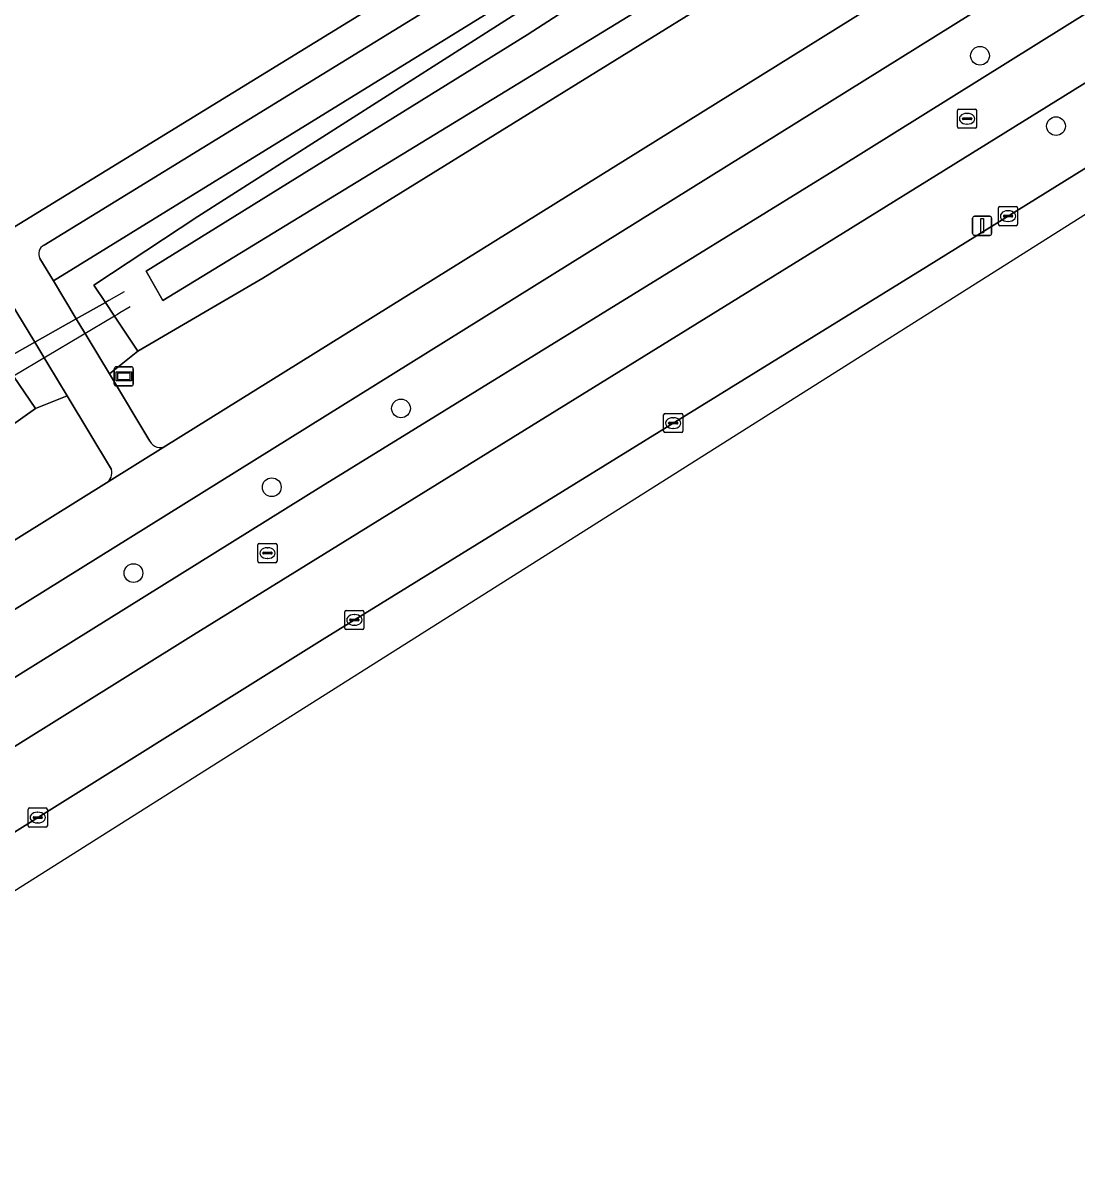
# Model space of a CAD drawing. Extents: x 159352 to 160617, y 385888 to 387323.
# Drawn here: x 160359.1 to 160414.1, y 386304.5 to 386364.9 of the extents above; entities that cross this region are included whole.
import ezdxf

# ---------------------------------------------------------------- set-up
doc = ezdxf.new("R2010")
doc.units = 0
for name, color, linetype in [('IMGEO_Berm_groen', 7, 'Continuous'), ('IMGEO_Boom', 7, 'Continuous'), ('IMGEO_Duiker', 7, 'Continuous'), ('IMGEO_Fietspad_open', 7, 'Continuous'), ('IMGEO_Groenvoorziening', 7, 'Continuous'), ('IMGEO_Haag', 7, 'Continuous'), ('IMGEO_Hek', 7, 'Continuous'), ('IMGEO_Informatiebord', 7, 'Continuous'), ('IMGEO_Kolk', 7, 'Continuous'), ('IMGEO_Lichtmast', 7, 'Continuous'), ('IMGEO_Oever', 7, 'Continuous'), ('IMGEO_Rijbaan_regionaal_gesloten', 7, 'Continuous'), ('IMGEO_Rioolput', 7, 'Continuous'), ('IMGEO_Voetpad_halfverhard', 7, 'Continuous'), ('IMGEO_Voetpad_open', 7, 'Continuous'), ('IMGEO_Waterloop', 7, 'Continuous')]:
    doc.layers.add(name, color=color, linetype=linetype)

msp = doc.modelspace()

# ---------------------------------------------------------------- linework, layer by layer
at = {"layer": 'IMGEO_Berm_groen'}
for points in [[(160511.41, 386431.152), (160504.675, 386426.262), (160500, 386422.975), (160495.032, 386419.576), (160484.935, 386412.954), (160418.588, 386371.578), (160333.816, 386318.753)], [(160506.875, 386420.401), (160503.634, 386418.115), (160499.716, 386415.502), (160489.02, 386408.39), (160481.032, 386403.189), (160476.195, 386400.031), (160456.443, 386387.723), (160431.713, 386372.394), (160399.703, 386352.511), (160368.034, 386332.919), (160342.41, 386316.932), (160339.645, 386315.237)], [(160339.284, 386310.493), (160374.747, 386332.663), (160406.279, 386352.14), (160422.973, 386362.502), (160452.899, 386380.982)], [(160337.937, 386317.862), (160341.91, 386320.336), (160345.215, 386322.288), (160358.087, 386330.316), (160374.681, 386340.648), (160394.213, 386352.688), (160401.649, 386357.29), (160422.349, 386370.221)]]:
    msp.add_lwpolyline(points, dxfattribs=at)
at = {"layer": 'IMGEO_Boom'}
for centre in [(160409.068, 386363.153), (160413.034, 386359.477), (160378.857, 386344.742), (160372.113, 386340.627), (160364.898, 386336.146)]:
    msp.add_circle(centre, 0.489, dxfattribs=at)
at = {"layer": 'IMGEO_Duiker'}
msp.add_lwpolyline([(160364.733, 386350.047), (160364.194, 386349.728), (160364.063, 386349.65), (160363.909, 386349.559), (160358.63, 386346.429), (160358.345, 386346.26), (160358.214, 386346.182), (160357.639, 386345.841)], dxfattribs=at)
at = {"layer": 'IMGEO_Fietspad_open'}
for points in [[(160505.143, 386422.888), (160496.639, 386417.237), (160489.847, 386412.713), (160480.222, 386406.232), (160479.262, 386405.613), (160477.493, 386404.528), (160470.182, 386399.901), (160443.449, 386383.229), (160422.349, 386370.221), (160401.649, 386357.29), (160394.213, 386352.688), (160374.681, 386340.648), (160358.087, 386330.316), (160345.215, 386322.288), (160341.91, 386320.336), (160337.937, 386317.862), (160339.645, 386315.237), (160342.41, 386316.932), (160368.034, 386332.919)], [(160368.034, 386332.919), (160399.703, 386352.511), (160431.713, 386372.394), (160456.443, 386387.723), (160476.195, 386400.031), (160481.032, 386403.189), (160489.02, 386408.39), (160499.716, 386415.502), (160503.634, 386418.115), (160506.875, 386420.401)]]:
    msp.add_lwpolyline(points, dxfattribs=at)
at = {"layer": 'IMGEO_Groenvoorziening'}
for points in [[(160507.485, 386432.818), (160507.071, 386433.752), (160506.37, 386435.01), (160503.25, 386433.068), (160480.935, 386418.062), (160478.71, 386416.84), (160474.108, 386414.66), (160468.294, 386411.555), (160458.307, 386405.338), (160414.633, 386378.15), (160371.643, 386351.547), (160365.118, 386347.739), (160363.646, 386346.54), (160365.759, 386343.027)], [(160366.592, 386342.786), (160460.725, 386401.413), (160483.537, 386415.621), (160492.37, 386421.42), (160501.524, 386427.818), (160505.289, 386430.45), (160507.256, 386431.825)], [(160344.312, 386345.406), (160382.692, 386368.979), (160375.133, 386371.092), (160372.583, 386382.251), (160357.933, 386384.59), (160351.212, 386391.188), (160325.586, 386377.078)], [(160399.213, 386375.155), (160360.722, 386351.405), (160361.916, 386349.418), (160363.433, 386350.277), (160362.834, 386351.178), (160368.252, 386354.753), (160404.659, 386377.998)], [(160398.477, 386376.778), (160360.235, 386353.264)], [(160360.021, 386352.571), (160360.722, 386351.405), (160399.213, 386375.155)], [(160345.827, 386341.474), (160352.461, 386345.247), (160357.462, 386348.124), (160358.071, 386347.241), (160359.753, 386348.193), (160358.521, 386350.24), (160347.197, 386343.108)], [(160363.753, 386341.548), (160361.431, 386345.405), (160359.794, 386344.74), (160355.261, 386341.537), (160335.314, 386329.111), (160334.2, 386328.464), (160329.463, 386325.413), (160332.158, 386321.322), (160363.485, 386340.852)]]:
    msp.add_lwpolyline(points, dxfattribs=at)
for points in [[(160362.539, 386348.383), (160363.646, 386346.54), (160365.118, 386347.739), (160363.909, 386349.559), (160363.433, 386350.277), (160361.916, 386349.418)], [(160359.753, 386348.193), (160358.071, 386347.241), (160358.63, 386346.429), (160359.794, 386344.74), (160361.431, 386345.405), (160360.425, 386347.077)]]:
    msp.add_lwpolyline(points, close=True, dxfattribs=at)
for centre, radius, start, end in [((160360.438, 386352.822), 0.487, 114.66662, 211.01176), ((160366.286, 386343.287), 0.587, 206.28443, 301.44359), ((160363.14, 386341.384), 0.634, 302.91305, 14.9678)]:
    msp.add_arc(centre, radius, start, end, dxfattribs=at)
at = {"layer": 'IMGEO_Haag'}
for points in [[(160398.477, 386376.778), (160360.235, 386353.264)], [(160360.021, 386352.571), (160360.722, 386351.405), (160399.213, 386375.155)]]:
    msp.add_lwpolyline(points, dxfattribs=at)
msp.add_arc((160360.438, 386352.822), 0.487, 114.66662, 211.01176, dxfattribs=at)
at = {"layer": 'IMGEO_Hek'}
for points in [[(160364.412, 386350.831), (160363.604, 386350.374)], [(160363.433, 386350.277), (160361.916, 386349.418)], [(160363.604, 386350.374), (160363.433, 386350.277)], [(160361.916, 386349.418), (160359.753, 386348.193)], [(160359.753, 386348.193), (160358.071, 386347.241)]]:
    msp.add_lwpolyline(points, dxfattribs=at)
at = {"layer": 'IMGEO_Informatiebord'}
for p, q in [((160363.899, 386346.012), (160363.899, 386346.812)), ((160363.899, 386346.812), (160363.899, 386346.012)), ((160363.999, 386346.912), (160364.789, 386346.912)), ((160364.789, 386346.912), (160363.999, 386346.912)), ((160364.889, 386346.812), (160364.889, 386346.012)), ((160364.889, 386346.012), (160364.889, 386346.812)), ((160364.789, 386345.912), (160363.999, 386345.912)), ((160363.999, 386345.912), (160364.789, 386345.912))]:
    msp.add_line(p, q, dxfattribs=at)
for points in [[(160364, 386346.644), (160364.788, 386346.644), (160364.788, 386346.18), (160364, 386346.18), (160364, 386346.644)], [(160364.065, 386346.579), (160364.065, 386346.245), (160364.723, 386346.245), (160364.723, 386346.579), (160364.065, 386346.579)]]:
    msp.add_lwpolyline(points, dxfattribs=at)
for centre, start, end in [((160363.999, 386346.812), 90, 180), ((160363.999, 386346.812), 90, 180), ((160364.789, 386346.812), 0, 90), ((160364.789, 386346.812), 360, 90), ((160363.999, 386346.012), 180, 270), ((160363.999, 386346.012), 180, 270), ((160364.789, 386346.012), 270, 0), ((160364.789, 386346.012), 270, 0)]:
    msp.add_arc(centre, 0.1, start, end, dxfattribs=at)
at = {"layer": 'IMGEO_Kolk'}
for p, q in [((160410.03, 386354.354), (160410.03, 386355.206)), ((160410.105, 386355.28), (160410.957, 386355.28)), ((160410.518, 386355.06), (160410.543, 386355.06)), ((160411.031, 386355.206), (160411.031, 386354.354)), ((160410.289, 386354.774), (160410.289, 386354.786)), ((160410.727, 386354.737), (160410.329, 386354.737)), ((160410.332, 386354.823), (160410.73, 386354.823)), ((160410.541, 386354.5), (160410.516, 386354.5)), ((160410.773, 386354.786), (160410.773, 386354.774)), ((160410.957, 386354.28), (160410.105, 386354.28)), ((160392.56, 386343.551), (160392.56, 386344.403)), ((160392.635, 386344.477), (160393.487, 386344.477)), ((160393.048, 386344.257), (160393.073, 386344.257)), ((160393.561, 386344.403), (160393.561, 386343.551)), ((160392.819, 386343.971), (160392.819, 386343.983)), ((160393.257, 386343.934), (160392.859, 386343.934)), ((160392.862, 386344.02), (160393.26, 386344.02)), ((160393.071, 386343.697), (160393.046, 386343.697)), ((160393.303, 386343.983), (160393.303, 386343.971)), ((160393.487, 386343.477), (160392.635, 386343.477)), ((160375.923, 386333.274), (160375.923, 386334.126)), ((160375.998, 386334.2), (160376.85, 386334.2)), ((160376.411, 386333.98), (160376.436, 386333.98)), ((160376.924, 386334.126), (160376.924, 386333.274)), ((160376.182, 386333.694), (160376.182, 386333.706)), ((160376.62, 386333.657), (160376.222, 386333.657)), ((160376.225, 386333.743), (160376.623, 386333.743)), ((160376.434, 386333.42), (160376.409, 386333.42)), ((160376.666, 386333.706), (160376.666, 386333.694)), ((160376.85, 386333.2), (160375.998, 386333.2)), ((160359.403, 386322.959), (160359.403, 386323.811)), ((160359.478, 386323.885), (160360.33, 386323.885)), ((160359.891, 386323.665), (160359.916, 386323.665)), ((160360.404, 386323.811), (160360.404, 386322.959)), ((160359.662, 386323.379), (160359.662, 386323.391)), ((160360.1, 386323.342), (160359.702, 386323.342)), ((160359.705, 386323.428), (160360.103, 386323.428)), ((160359.914, 386323.105), (160359.889, 386323.105)), ((160360.146, 386323.391), (160360.146, 386323.379)), ((160360.33, 386322.885), (160359.478, 386322.885))]:
    msp.add_line(p, q, dxfattribs=at)
for points in [[(160410.03, 386354.354), (160410.03, 386355.206)], [(160410.105, 386355.28), (160410.957, 386355.28)], [(160411.031, 386355.206), (160411.031, 386354.354)], [(160410.957, 386354.28), (160410.105, 386354.28)], [(160392.56, 386343.551), (160392.56, 386344.403)], [(160392.635, 386344.477), (160393.487, 386344.477)], [(160393.561, 386344.403), (160393.561, 386343.551)], [(160393.487, 386343.477), (160392.635, 386343.477)], [(160375.923, 386333.274), (160375.923, 386334.126)], [(160375.998, 386334.2), (160376.85, 386334.2)], [(160376.924, 386334.126), (160376.924, 386333.274)], [(160376.85, 386333.2), (160375.998, 386333.2)], [(160359.403, 386322.959), (160359.403, 386323.811)], [(160359.478, 386323.885), (160360.33, 386323.885)], [(160360.404, 386323.811), (160360.404, 386322.959)], [(160360.33, 386322.885), (160359.478, 386322.885)]]:
    msp.add_lwpolyline(points, dxfattribs=at)
for centre, radius, start, end in [((160410.107, 386355.204), 0.0765, 91.55205, 178.44795), ((160410.107, 386355.204), 0.0765, 91.55205, 178.44795), ((160410.955, 386355.204), 0.0765, 1.55205, 88.44795), ((160410.955, 386355.204), 0.0765, 1.55205, 88.44795), ((160410.329, 386354.783), 0.0403, 85.87752, 175.75265), ((160410.326, 386354.773), 0.0366, 178.93798, 274.71019), ((160410.73, 386354.78), 0.043, 264.86636, 352.45326), ((160410.734, 386354.785), 0.0386, 1.73085, 96.63898), ((160410.107, 386354.356), 0.0765, 181.55205, 268.44795), ((160410.107, 386354.356), 0.0765, 181.55205, 268.44795), ((160410.955, 386354.356), 0.0765, 271.55205, 358.44795), ((160410.955, 386354.356), 0.0765, 271.55205, 358.44795), ((160392.637, 386344.401), 0.0765, 91.55205, 178.44795), ((160392.637, 386344.401), 0.0765, 91.55205, 178.44795), ((160393.485, 386344.401), 0.0765, 1.55205, 88.44795), ((160393.485, 386344.401), 0.0765, 1.55205, 88.44795), ((160392.859, 386343.98), 0.0403, 85.87752, 175.75265), ((160392.856, 386343.97), 0.0366, 178.93798, 274.71019), ((160393.26, 386343.977), 0.043, 264.86636, 352.45326), ((160393.264, 386343.982), 0.0386, 1.73085, 96.63898), ((160392.637, 386343.553), 0.0765, 181.55205, 268.44795), ((160392.637, 386343.553), 0.0765, 181.55205, 268.44795), ((160393.485, 386343.553), 0.0765, 271.55205, 358.44795), ((160393.485, 386343.553), 0.0765, 271.55205, 358.44795), ((160376, 386334.124), 0.0765, 91.55205, 178.44795), ((160376, 386334.124), 0.0765, 91.55205, 178.44795), ((160376.848, 386334.124), 0.0765, 1.55205, 88.44795), ((160376.848, 386334.124), 0.0765, 1.55205, 88.44795), ((160376.222, 386333.703), 0.0403, 85.87752, 175.75265), ((160376.219, 386333.693), 0.0366, 178.93798, 274.71019), ((160376.623, 386333.7), 0.043, 264.86636, 352.45326), ((160376.627, 386333.705), 0.0386, 1.73085, 96.63898), ((160376, 386333.276), 0.0765, 181.55205, 268.44795), ((160376, 386333.276), 0.0765, 181.55205, 268.44795), ((160376.848, 386333.276), 0.0765, 271.55205, 358.44795), ((160376.848, 386333.276), 0.0765, 271.55205, 358.44795), ((160359.48, 386323.809), 0.0765, 91.55205, 178.44795), ((160359.48, 386323.809), 0.0765, 91.55205, 178.44795), ((160360.328, 386323.809), 0.0765, 1.55205, 88.44795), ((160360.328, 386323.809), 0.0765, 1.55205, 88.44795), ((160359.702, 386323.388), 0.0403, 85.87752, 175.75265), ((160359.699, 386323.378), 0.0366, 178.93798, 274.71019), ((160360.103, 386323.385), 0.043, 264.86636, 352.45326), ((160360.107, 386323.39), 0.0386, 1.73085, 96.63898), ((160359.48, 386322.961), 0.0765, 181.55205, 268.44795), ((160359.48, 386322.961), 0.0765, 181.55205, 268.44795), ((160360.328, 386322.961), 0.0765, 271.55205, 358.44795), ((160360.328, 386322.961), 0.0765, 271.55205, 358.44795)]:
    msp.add_arc(centre, radius, start, end, dxfattribs=at)
for centre, major_axis, ratio, start_param, end_param in [((160410.517, 386354.78), (-0.387, 0.002), 0.722429, 4.712389, 7.853982), ((160410.542, 386354.78), (-0.39, 0.002), 0.717154, 1.570796, 4.712389), ((160393.047, 386343.977), (-0.387, 0.002), 0.722429, 4.712389, 7.853982), ((160393.072, 386343.977), (-0.39, 0.002), 0.717154, 1.570796, 4.712389), ((160376.41, 386333.7), (-0.387, 0.002), 0.722429, 4.712389, 7.853982), ((160376.435, 386333.7), (-0.39, 0.002), 0.717154, 1.570796, 4.712389), ((160359.89, 386323.385), (-0.387, 0.002), 0.722429, 4.712389, 7.853982), ((160359.915, 386323.385), (-0.39, 0.002), 0.717154, 1.570796, 4.712389)]:
    msp.add_ellipse(centre, major_axis=major_axis, ratio=ratio, start_param=start_param, end_param=end_param, dxfattribs=at)
at = {"layer": 'IMGEO_Lichtmast'}
for p, q in [((160408.683, 386353.877), (160408.683, 386354.677)), ((160408.683, 386354.677), (160408.683, 386353.877)), ((160408.783, 386354.777), (160409.573, 386354.777)), ((160409.573, 386354.777), (160408.783, 386354.777)), ((160409.673, 386354.677), (160409.673, 386353.877)), ((160409.673, 386353.877), (160409.673, 386354.677)), ((160409.573, 386353.777), (160408.783, 386353.777)), ((160408.783, 386353.777), (160409.573, 386353.777))]:
    msp.add_line(p, q, dxfattribs=at)
msp.add_lwpolyline([(160409.103, 386354.652), (160409.253, 386354.652), (160409.253, 386353.902), (160409.103, 386353.902), (160409.103, 386354.652)], dxfattribs=at)
for centre, start, end in [((160408.783, 386354.677), 90, 180), ((160408.783, 386354.677), 90, 180), ((160409.573, 386354.677), 0, 90), ((160409.573, 386354.677), 360, 90), ((160408.783, 386353.877), 180, 270), ((160408.783, 386353.877), 180, 270), ((160409.573, 386353.877), 270, 0), ((160409.573, 386353.877), 270, 0)]:
    msp.add_arc(centre, 0.1, start, end, dxfattribs=at)
at = {"layer": 'IMGEO_Oever'}
msp.add_lwpolyline([(160501.074, 386435.018), (160501.765, 386434.146), (160497.35, 386430.752), (160480.521, 386419.444), (160460.861, 386408.507), (160416.733, 386381.103), (160366.436, 386350.38), (160365.563, 386351.912), (160385.436, 386364.252), (160408.095, 386378.89), (160360.393, 386400.72), (160357.67, 386401.827), (160355.159, 386401.486), (160340.393, 386393.912), (160339.287, 386395.699), (160354.35, 386403.273), (160357.755, 386404.039), (160362.393, 386402.337), (160408.563, 386381.784), (160410.691, 386381.444), (160414.18, 386382.635), (160424.733, 386388.507), (160469.457, 386415.656), (160482.563, 386423.656)], close=True, dxfattribs=at)
for points in [[(160404.659, 386377.998), (160368.252, 386354.753), (160362.834, 386351.178), (160363.433, 386350.277), (160363.909, 386349.559), (160365.118, 386347.739), (160371.643, 386351.547), (160414.633, 386378.15), (160458.307, 386405.338), (160468.294, 386411.555), (160474.108, 386414.66), (160478.71, 386416.84), (160480.935, 386418.062), (160503.25, 386433.068), (160503.315, 386433.216), (160503.367, 386433.37), (160503.405, 386433.527)], [(160334.2, 386328.464), (160335.314, 386329.111), (160355.261, 386341.537), (160359.794, 386344.74), (160358.63, 386346.429)]]:
    msp.add_lwpolyline(points, dxfattribs=at)
at = {"layer": 'IMGEO_Rijbaan_regionaal_gesloten'}
for points in [[(159680.589, 385901.515), (159678.374, 385900.403), (159677.09, 385899.832), (159676.054, 385899.376), (159674.34, 385898.621), (159673.604, 385898.41), (159672.377, 385898.152), (159671.133, 385898.005), (159669.88, 385897.969), (159668.841, 385898.033), (159672.265, 385892.74), (159701.42, 385910.447), (159730.336, 385928.01), (160003.316, 386098.383), (160029.667, 386114.83), (160338.731, 386306.963), (160519.651, 386421.283), (160554.007, 386449.857), (160584.37, 386476.501)], [(160422.973, 386362.502), (160406.279, 386352.14), (160374.747, 386332.663), (160339.284, 386310.493), (160337.077, 386309.113), (160335.972, 386308.426), (160332.273, 386306.128), (160331.674, 386305.756), (160329.549, 386304.435)]]:
    msp.add_lwpolyline(points, dxfattribs=at)
at = {"layer": 'IMGEO_Rioolput'}
for p, q in [((160407.893, 386359.439), (160407.893, 386360.291)), ((160407.968, 386360.365), (160408.82, 386360.365)), ((160408.152, 386359.859), (160408.152, 386359.871)), ((160408.195, 386359.908), (160408.593, 386359.908)), ((160408.381, 386360.145), (160408.406, 386360.145)), ((160408.636, 386359.871), (160408.636, 386359.859)), ((160408.894, 386360.291), (160408.894, 386359.439)), ((160408.82, 386359.365), (160407.968, 386359.365)), ((160408.59, 386359.822), (160408.192, 386359.822)), ((160408.404, 386359.585), (160408.379, 386359.585)), ((160371.39, 386336.763), (160371.39, 386337.615)), ((160371.465, 386337.689), (160372.317, 386337.689)), ((160372.391, 386337.615), (160372.391, 386336.763)), ((160371.649, 386337.183), (160371.649, 386337.195)), ((160372.087, 386337.146), (160371.689, 386337.146)), ((160371.692, 386337.232), (160372.09, 386337.232)), ((160371.878, 386337.469), (160371.903, 386337.469)), ((160372.133, 386337.195), (160372.133, 386337.183)), ((160372.317, 386336.689), (160371.465, 386336.689)), ((160371.901, 386336.909), (160371.876, 386336.909))]:
    msp.add_line(p, q, dxfattribs=at)
for points in [[(160407.893, 386359.439), (160407.893, 386360.291)], [(160407.968, 386360.365), (160408.82, 386360.365)], [(160408.894, 386360.291), (160408.894, 386359.439)], [(160408.82, 386359.365), (160407.968, 386359.365)], [(160371.39, 386336.763), (160371.39, 386337.615)], [(160371.465, 386337.689), (160372.317, 386337.689)], [(160372.391, 386337.615), (160372.391, 386336.763)], [(160372.317, 386336.689), (160371.465, 386336.689)]]:
    msp.add_lwpolyline(points, dxfattribs=at)
for centre, radius, start, end in [((160407.97, 386360.289), 0.0765, 91.55205, 178.44795), ((160407.97, 386360.289), 0.0765, 91.55205, 178.44795), ((160408.192, 386359.868), 0.0403, 85.87752, 175.75265), ((160408.189, 386359.858), 0.0366, 178.93798, 274.71019), ((160408.593, 386359.865), 0.043, 264.86636, 352.45326), ((160408.597, 386359.87), 0.0386, 1.73085, 96.63898), ((160408.818, 386360.289), 0.0765, 1.55205, 88.44795), ((160408.818, 386360.289), 0.0765, 1.55205, 88.44795), ((160407.97, 386359.441), 0.0765, 181.55205, 268.44795), ((160407.97, 386359.441), 0.0765, 181.55205, 268.44795), ((160408.818, 386359.441), 0.0765, 271.55205, 358.44795), ((160408.818, 386359.441), 0.0765, 271.55205, 358.44795), ((160371.467, 386337.613), 0.0765, 91.55205, 178.44795), ((160371.467, 386337.613), 0.0765, 91.55205, 178.44795), ((160372.315, 386337.613), 0.0765, 1.55205, 88.44795), ((160372.315, 386337.613), 0.0765, 1.55205, 88.44795), ((160371.689, 386337.192), 0.0403, 85.87752, 175.75265), ((160371.686, 386337.182), 0.0366, 178.93798, 274.71019), ((160372.09, 386337.189), 0.043, 264.86636, 352.45326), ((160372.094, 386337.194), 0.0386, 1.73085, 96.63898), ((160371.467, 386336.765), 0.0765, 181.55205, 268.44795), ((160371.467, 386336.765), 0.0765, 181.55205, 268.44795), ((160372.315, 386336.765), 0.0765, 271.55205, 358.44795), ((160372.315, 386336.765), 0.0765, 271.55205, 358.44795)]:
    msp.add_arc(centre, radius, start, end, dxfattribs=at)
for centre, major_axis, ratio, start_param, end_param in [((160408.38, 386359.865), (-0.387, 0.002), 0.722429, 4.712389, 7.853982), ((160408.405, 386359.865), (-0.39, 0.002), 0.717154, 1.570796, 4.712389), ((160371.877, 386337.189), (-0.387, 0.002), 0.722429, 4.712389, 7.853982), ((160371.902, 386337.189), (-0.39, 0.002), 0.717154, 1.570796, 4.712389)]:
    msp.add_ellipse(centre, major_axis=major_axis, ratio=ratio, start_param=start_param, end_param=end_param, dxfattribs=at)
at = {"layer": 'IMGEO_Voetpad_halfverhard'}
for points in [[(160360.235, 386353.264), (160398.477, 386376.778)], [(160392.29, 386374.895), (160382.692, 386368.979), (160344.312, 386345.406)], [(160357.947, 386351.247), (160358.521, 386350.24), (160359.753, 386348.193), (160361.916, 386349.418), (160360.722, 386351.405), (160360.021, 386352.571)], [(160365.759, 386343.027), (160363.646, 386346.54), (160362.539, 386348.383), (160361.916, 386349.418), (160359.753, 386348.193), (160360.425, 386347.077), (160361.431, 386345.405), (160363.753, 386341.548)], [(160363.485, 386340.852), (160366.592, 386342.786)]]:
    msp.add_lwpolyline(points, dxfattribs=at)
for centre, radius, start, end in [((160360.438, 386352.822), 0.487, 114.66662, 211.01176), ((160366.286, 386343.287), 0.587, 206.28443, 301.44359), ((160363.14, 386341.384), 0.634, 302.91305, 14.9678)]:
    msp.add_arc(centre, radius, start, end, dxfattribs=at)
at = {"layer": 'IMGEO_Voetpad_open'}
msp.add_lwpolyline([(160484.935, 386412.954), (160495.032, 386419.576), (160500, 386422.975), (160504.675, 386426.262), (160511.41, 386431.152), (160509.97, 386433.524), (160507.361, 386431.868), (160507.256, 386431.825), (160505.289, 386430.45), (160501.524, 386427.818), (160492.37, 386421.42), (160483.537, 386415.621), (160460.725, 386401.413), (160366.592, 386342.786), (160363.485, 386340.852), (160332.158, 386321.322), (160333.816, 386318.753), (160418.588, 386371.578)], close=True, dxfattribs=at)
at = {"layer": 'IMGEO_Waterloop'}
msp.add_lwpolyline([(160501.074, 386435.018), (160482.563, 386423.656), (160469.457, 386415.656), (160424.733, 386388.507), (160414.18, 386382.635), (160410.691, 386381.444), (160408.563, 386381.784), (160362.393, 386402.337), (160357.755, 386404.039), (160354.35, 386403.273), (160339.287, 386395.699), (160340.393, 386393.912), (160355.159, 386401.486), (160357.67, 386401.827), (160360.393, 386400.72), (160408.095, 386378.89), (160385.436, 386364.252), (160365.563, 386351.912), (160366.436, 386350.38), (160416.733, 386381.103), (160460.861, 386408.507), (160480.521, 386419.444), (160497.35, 386430.752), (160501.765, 386434.146)], close=True, dxfattribs=at)

doc.saveas('drawing.dxf')
